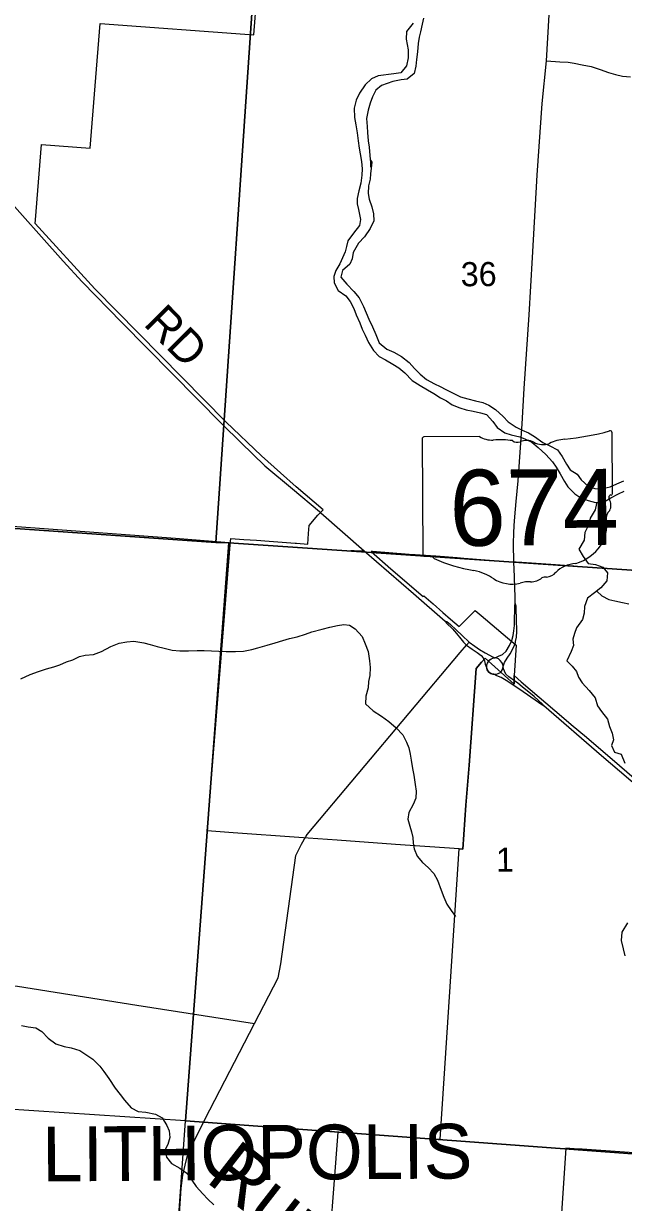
# Model space of a CAD drawing. Extents: x 114843 to 284848, y 317643 to 566895.
# Drawn here: x 249111 to 254601, y 331087 to 341883 of the extents above; entities that cross this region are included whole.
import ezdxf

# ---------------------------------------------------------------- set-up
doc = ezdxf.new("R2010")
doc.units = 0
for name, color, linetype in [('GM_X_City_Street', 7, 'Continuous'), ('GM_X_Corporation', 7, 'Continuous'), ('GM_X_Corporation_Text', 7, 'Continuous'), ('GM_X_County_Road', 7, 'Continuous'), ('GM_X_County_Road_Text', 7, 'Continuous'), ('GM_X_Minor_River', 7, 'Continuous'), ('GM_X_Minor_River_Text', 7, 'Continuous'), ('GM_X_Section', 7, 'Continuous'), ('GM_X_Section_Text', 7, 'Continuous'), ('GM_X_State_Location', 7, 'Continuous'), ('GM_X_State_Route', 7, 'Continuous'), ('GM_X_State_Shield', 7, 'Continuous'), ('GM_X_Township_Road', 7, 'Continuous')]:
    doc.layers.add(name, color=color, linetype=linetype)

msp = doc.modelspace()

# ---------------------------------------------------------------- linework, layer by layer
at = {"layer": 'GM_X_City_Street'}
msp.add_lwpolyline([(253897, 341542), (254019, 341533), (254096, 341529), (254149, 341522), (254224, 341507), (254305, 341490), (254388, 341462), (254466, 341435), (254528, 341417), (254592, 341403), (254666, 341396)], dxfattribs=at)
at = {"layer": 'GM_X_Corporation'}
for points in [[(256278, 336754), (254479, 336888), (254207, 336909), (254146, 336913), (253979, 336925), (253670, 336948), (253620, 336951), (253572, 336952), (253336, 336970), (253140, 336985), (253081, 336989), (252883, 337004), (252694, 337018), (252640, 337022), (252306, 337047), (252291, 337048), (252473, 336891), (252767, 336635), (252774, 336643), (252860, 336568), (252948, 336490), (253020, 336427), (253099, 336362), (253243, 336509), (253298, 336463), (253540, 336257), (253619, 336191), (253601, 335913), (253601, 335833), (253335, 336071), (253301, 336034), (253254, 335977), (253188, 335091), (253160, 334725), (253130, 334322), (253099, 334324), (252515, 334366), (251980, 334404), (251717, 334423), (251630, 334429), (251028, 334472), (250792, 334489), (250809, 334708), (250947, 336417), (251003, 337109), (251008, 337168), (251127, 337159), (251242, 337151), (251359, 337142), (251478, 337133), (251596, 337125), (251610, 337124), (251712, 337116), (251719, 337214), (251724, 337285), (251805, 337380), (251811, 337387), (251852, 337429), (251607, 337642), (251461, 337768), (251404, 337820), (251346, 337872), (251289, 337925), (250962, 338236), (249764, 339455), (249218, 340051), (249220, 340086), (249276, 340777), (249720, 340742), (249811, 341884), (251218, 341781), (251252, 342212)], [(251882, 330331), (251991, 331731), (252645, 331685), (252925, 331665), (252961, 332223), (253099, 334324), (253130, 334322), (253160, 334725), (253188, 335091), (253254, 335977), (253301, 336034), (253335, 336071), (253601, 335833), (253601, 335913), (253666, 335856), (254057, 335521), (254123, 335465), (254262, 335347), (254564, 335088), (254767, 334914)], [(254957, 331521), (254224, 331573), (254151, 331578), (254074, 331584), (253951, 329748)]]:
    msp.add_lwpolyline(points, dxfattribs=at)
at = {"layer": 'GM_X_County_Road'}
for points in [[(246341, 343175), (246414, 343100), (246680, 342829), (247117, 342376), (247575, 341871), (248070, 341291), (248643, 340646), (248902, 340348), (249472, 339706), (249647, 339517), (250010, 339146), (250928, 338213), (251100, 338047), (251319, 337832), (251573, 337622), (251819, 337414), (251831, 337403)], [(245977, 337503), (250502, 337171), (251029, 337129)], [(251831, 337403), (252229, 337053), (252681, 336664), (252971, 336410)], [(251029, 337129), (251201, 337116), (252078, 337054), (252107, 337056), (252137, 337057), (252229, 337053)], [(252971, 336410), (252983, 336392), (253036, 336339), (253073, 336298), (253114, 336248), (253139, 336219), (253166, 336191), (253216, 336154), (253264, 336122)], [(252971, 336410), (252985, 336407), (253017, 336379), (253070, 336332), (253126, 336280), (253190, 336218), (253241, 336180), (253283, 336152), (253335, 336120), (253376, 336099), (253404, 336085), (253426, 336075)], [(251698, 334442), (251706, 334456), (253107, 336124), (253166, 336191), (253190, 336218)], [(253264, 336122), (253299, 336096), (253316, 336074), (253329, 336046), (253335, 336015), (253344, 335993), (253352, 335979)], [(253502, 335996), (253496, 336016), (253487, 336033), (253474, 336050), (253457, 336064), (253444, 336070), (253426, 336075)], [(253352, 335979), (253354, 335963), (253369, 335944), (253388, 335930), (253406, 335925), (253415, 335924)], [(253415, 335924), (253439, 335925), (253456, 335931), (253475, 335941), (253485, 335953), (253493, 335967), (253498, 335982), (253502, 335996)], [(250817, 331935), (251223, 332726), (251441, 333145), (251464, 333273), (251603, 334264), (251654, 334369), (251695, 334437), (251698, 334442)], [(250500, 330420), (250553, 331216), (250568, 331336), (250589, 331428), (250608, 331505), (250669, 331646), (250817, 331935)]]:
    msp.add_lwpolyline(points, dxfattribs=at)
at = {"layer": 'GM_X_Minor_River'}
for points in [[(252677, 341886), (252615, 341812), (252612, 341742), (252622, 341692), (252630, 341642), (252630, 341570), (252615, 341495), (252565, 341433), (252501, 341423), (252357, 341406), (252294, 341376), (252238, 341323), (252184, 341247), (252155, 341183), (252137, 341108), (252141, 341024), (252152, 340956), (252164, 340882), (252172, 340808), (252181, 340742), (252191, 340690), (252203, 340620), (252209, 340554), (252208, 340496), (252198, 340422), (252178, 340352), (252163, 340282), (252163, 340232), (252175, 340180), (252196, 340090), (252186, 340034), (252132, 339965), (252079, 339893), (252067, 339843), (252053, 339793), (252031, 339738), (252004, 339682), (251968, 339622), (251950, 339566), (251955, 339508), (251989, 339440), (252059, 339390), (252101, 339338), (252134, 339275), (252156, 339215), (252188, 339143), (252210, 339085), (252237, 339031), (252269, 338961), (252315, 338889), (252365, 338835), (252423, 338804), (252492, 338764), (252546, 338730), (252600, 338686), (252668, 338613), (252740, 338569), (252808, 338529), (252866, 338494), (252927, 338456), (252983, 338428), (253035, 338392)], [(252771, 341933), (252759, 341879), (252743, 341808), (252731, 341758), (252724, 341702), (252716, 341626), (252708, 341554), (252701, 341492), (252685, 341426), (252621, 341373), (252567, 341367), (252490, 341353), (252438, 341336), (252388, 341316), (252336, 341274), (252304, 341213), (252283, 341153), (252265, 341089), (252249, 341015), (252256, 340941), (252260, 340885), (252266, 340809), (252273, 340753), (252281, 340675), (252287, 340611), (252287, 340568)], [(252285, 340633), (252299, 340613), (252291, 340559), (252286, 340507), (252282, 340457), (252268, 340396), (252264, 340328), (252275, 340274), (252297, 340204), (252315, 340142), (252316, 340076), (252284, 340008), (252230, 339930), (252177, 339871), (252129, 339787), (252119, 339729), (252098, 339679), (252030, 339622), (252016, 339562), (252069, 339496), (252133, 339431), (252181, 339371), (252221, 339291), (252248, 339235), (252270, 339177), (252306, 339107), (252334, 339037), (252367, 338959), (252435, 338902), (252501, 338874), (252571, 338834), (252641, 338779), (252690, 338725), (252742, 338671), (252798, 338625), (252872, 338584), (252924, 338560), (252976, 338532), (253048, 338495), (253110, 338465), (253176, 338447), (253246, 338429), (253314, 338414), (253369, 338388), (253429, 338350), (253501, 338285), (253547, 338235), (253619, 338187), (253675, 338161), (253731, 338134), (253787, 338100), (253864, 338048), (253928, 338017), (253998, 337979), (254042, 337917), (254080, 337847), (254113, 337795), (254179, 337756), (254215, 337706), (254279, 337648), (254341, 337624), (254397, 337623), (254479, 337641), (254541, 337667), (254605, 337696)], [(253035, 338392), (253103, 338363), (253161, 338347), (253225, 338333), (253293, 338318), (253349, 338302), (253407, 338240), (253445, 338184), (253516, 338135), (253574, 338117), (253652, 338097), (253706, 338078), (253762, 338050), (253822, 338002), (253890, 337938), (253952, 337871), (253987, 337821), (254023, 337759), (254061, 337689), (254093, 337639), (254158, 337575), (254210, 337540), (254278, 337516), (254346, 337496), (254420, 337501), (254487, 337539), (254557, 337577), (254609, 337602)], [(254355, 337497), (254356, 337488), (254342, 337430), (254296, 337354), (254281, 337290), (254249, 337223), (254241, 337151), (254192, 337069), (254232, 337001), (254278, 336939), (254346, 336930), (254414, 336906), (254457, 336854), (254451, 336780), (254395, 336714), (254338, 336671), (254274, 336621), (254244, 336543), (254243, 336483), (254227, 336426), (254171, 336350), (254152, 336296), (254138, 336246), (254144, 336186), (254122, 336132), (254083, 336047), (254131, 335997), (254171, 335948), (254191, 335896), (254224, 335844), (254288, 335774), (254342, 335708), (254364, 335636), (254401, 335582), (254457, 335513), (254473, 335445), (254497, 335385), (254512, 335323), (254492, 335272), (254520, 335209), (254580, 335193), (254613, 335111)], [(254357, 336686), (254404, 336642), (254468, 336610), (254524, 336596), (254594, 336581), (254650, 336569)], [(249086, 335883), (249172, 335921), (249246, 335949), (249321, 335974), (249389, 335992), (249441, 336009), (249505, 336037), (249561, 336057), (249623, 336086), (249675, 336100), (249752, 336104), (249824, 336131), (249908, 336177), (249986, 336208), (250056, 336222), (250120, 336226), (250212, 336211), (250268, 336195), (250332, 336178), (250396, 336162), (250470, 336144), (250542, 336137), (250619, 336137), (250699, 336141), (250765, 336142), (250831, 336138), (250899, 336136), (250965, 336133), (251051, 336131), (251125, 336134), (251201, 336150), (251255, 336166), (251339, 336191), (251414, 336211), (251484, 336234), (251546, 336252), (251614, 336268), (251692, 336291), (251750, 336311), (251843, 336336), (251913, 336354), (251983, 336370), (252041, 336381), (252093, 336375), (252147, 336341), (252209, 336270), (252238, 336202), (252266, 336132), (252278, 336048)], [(252278, 336048), (252283, 335986), (252279, 335914), (252269, 335859), (252264, 335799), (252244, 335723), (252240, 335653), (252312, 335589), (252387, 335540), (252453, 335492), (252521, 335434), (252581, 335368), (252616, 335301), (252636, 335249), (252650, 335193), (252658, 335137), (252671, 335061), (252683, 334999), (252695, 334915), (252704, 334852), (252702, 334790), (252678, 334732), (252637, 334658), (252627, 334598), (252645, 334532), (252663, 334482), (252674, 334428), (252678, 334378), (252686, 334326), (252712, 334258), (252761, 334200), (252813, 334154), (252867, 334100), (252901, 334039), (252932, 333947), (252958, 333881), (252986, 333817), (253026, 333759), (253063, 333705)], [(254639, 333647), (254586, 333561), (254582, 333485), (254599, 333409), (254615, 333345)], [(249091, 332707), (249153, 332695), (249223, 332685), (249279, 332651), (249335, 332592), (249405, 332538), (249483, 332514), (249547, 332501), (249625, 332477), (249691, 332435), (249746, 332398), (249808, 332336), (249846, 332286), (249892, 332222), (249949, 332134), (249995, 332075), (250033, 332023), (250095, 331953), (250161, 331919), (250231, 331912), (250317, 331896), (250378, 331862), (250422, 331792), (250444, 331741), (250450, 331680), (250431, 331616), (250405, 331564), (250419, 331500), (250465, 331442), (250540, 331399), (250604, 331355), (250650, 331291), (250690, 331233), (250750, 331165), (250797, 331116), (250851, 331064)]]:
    msp.add_lwpolyline(points, dxfattribs=at)
at = {"layer": 'GM_X_Section'}
for points in [[(245891, 342939), (251239, 342563), (250870, 337131), (245711, 337490), (245535, 337501)], [(251239, 342563), (256651, 342184), (256294, 336768), (250988, 337128), (250870, 337131)], [(245711, 337490), (250870, 337131), (250988, 337128), (250594, 331833), (245315, 332181)], [(250988, 337128), (256294, 336768), (255948, 331823), (255923, 331439), (250594, 331833)], [(250594, 331833), (255923, 331439), (255580, 326451), (255562, 326163), (250218, 326518)]]:
    msp.add_lwpolyline(points, close=True, dxfattribs=at)
at = {"layer": 'GM_X_State_Route'}
for points in [[(253599, 336945), (253596, 337126), (253599, 337215), (253602, 337285), (253607, 337367), (253619, 337506), (253637, 337696), (253673, 338219), (253693, 338542), (253739, 339215), (253768, 339741), (253813, 340494), (253858, 341152), (253897, 341542), (253933, 342176), (253959, 342473), (253989, 342855), (254045, 343512), (254054, 343638), (254094, 344091)], [(253611, 336576), (253609, 336631), (253601, 336897), (253599, 336940), (253599, 336945)], [(253352, 335979), (253350, 335993), (253351, 336009), (253356, 336027), (253365, 336042), (253379, 336057), (253391, 336066), (253407, 336072), (253426, 336075), (253459, 336089), (253495, 336105), (253528, 336136), (253559, 336186), (253580, 336233), (253591, 336278), (253597, 336322), (253603, 336371), (253605, 336421), (253606, 336517), (253607, 336550), (253611, 336576)], [(253614, 336224), (253623, 336263), (253627, 336316), (253623, 336431), (253621, 336520), (253619, 336548), (253611, 336576)], [(253502, 335996), (253512, 336031), (253536, 336070), (253564, 336112), (253597, 336174), (253612, 336215), (253614, 336224)], [(253415, 335924), (253406, 335925), (253388, 335930), (253369, 335944), (253354, 335963), (253352, 335979)], [(253873, 335634), (253853, 335643), (253795, 335686), (253683, 335762), (253615, 335808), (253529, 335866), (253483, 335893), (253444, 335911), (253415, 335924)], [(253634, 335841), (253604, 335863), (253551, 335901), (253526, 335925), (253513, 335953), (253505, 335973), (253502, 335996)], [(253873, 335634), (253862, 335650), (253785, 335719), (253676, 335809), (253634, 335841)], [(256094, 333693), (255770, 334002), (255544, 334205), (255364, 334356), (255351, 334368), (254401, 335178), (253873, 335634)]]:
    msp.add_lwpolyline(points, dxfattribs=at)
at = {"layer": 'GM_X_State_Shield'}
for p, q in [((252758, 338079), (252765, 337022)), ((253284, 338101), (252775, 338097)), ((254502, 337583), (254498, 338136)), ((254501, 337583), (254502, 337583))]:
    msp.add_line(p, q, dxfattribs=at)
for centre, major_axis, ratio, start_param, end_param in [((252778, 338081), (20.2, 0.1), 0.8, 1.712693, 3.28349), ((253405, 338225), (196, 1), 0.8, 4.042523, 4.731795), ((253475, 337509), (702, 5), 0.8, 1.404758, 1.657859), ((253630, 338093), (56.4, 0.4), 0.8, 3.836095, 5.185415), ((253714, 337972), (117, 1), 0.8, 0.950623, 2.079405), ((254116, 337784), (371, 3), 0.8, 1.699011, 2.107814), ((253867, 339546), (1846, 13), 0.800001, 4.814394, 5.042369), ((254478, 338138), (19.4, 0.1), 0.8, 6.141152, 7.989035), ((253864, 338140), (141, 1), 0.8, 4.081561, 5.145723), ((254497, 337543), (30, 0.2), 0.8, 1.883978, 3.671073), ((254307, 337471), (180, 1), 0.8, 5.934695, 6.695948), ((254481, 337581), (20.7, 0.1), 0.8, 5.05454, 6.418171), ((254573, 337352), (131, 1), 0.8, 2.387724, 3.262537), ((253987, 337278), (462, 3), 0.8, 5.101753, 6.440018), ((252785, 337020), (20.3, 0.1), 0.8, 3.00124, 4.508301), ((252788, 337128), (155, 1), 0.8, 4.665946, 4.897461), ((252821, 336962), (56, 0.4), 0.8, 0.519207, 1.627899), ((253520, 337916), (1333, 10), 0.8, 4.195996, 4.488959), ((253133, 336550), (417, 3), 0.8, 0.823519, 1.323588), ((254186, 336736), (253, 2), 0.8, 1.647645, 2.488434), ((253581, 336962), (265, 2), 0.8, 4.026481, 4.996735), ((253737, 336598), (217, 2), 0.8, 1.495662, 1.94098), ((253754, 336884), (141, 1), 0.8, 4.691044, 5.507374), ((253882, 336783), (39.7, 0.3), 0.8, 1.147584, 2.315152), ((253864, 336928), (149, 1), 0.8, 4.937069, 5.64225)]:
    msp.add_ellipse(centre, major_axis=major_axis, ratio=ratio, start_param=start_param, end_param=end_param, dxfattribs=at)
at = {"layer": 'GM_X_Township_Road'}
msp.add_lwpolyline([(242715, 333489), (245397, 333463), (246329, 333459), (246596, 333458), (247251, 333516), (247352, 333521), (247419, 333516), (247481, 333506), (247556, 333471), (247669, 333401), (247973, 333179), (248032, 333147), (248107, 333122), (248231, 333107), (248523, 333086), (248772, 333096), (248886, 333089), (249054, 333067), (250147, 332893), (251223, 332726)], dxfattribs=at)

# ---------------------------------------------------------------- texts
at = {"layer": 'GM_X_Corporation_Text'}
for p in [(249282, 331280), (249282, 331278)]:
    msp.add_text('LITHOPOLIS', height=500, rotation=0.4142, dxfattribs=at).set_placement(p)
at = {"layer": 'GM_X_County_Road_Text'}
msp.add_text('RD', height=300, rotation=314.7146, dxfattribs=at).set_placement((250199, 339125))
at = {"layer": 'GM_X_Minor_River_Text'}
msp.add_text('Run', height=500.1, rotation=322.1274, dxfattribs=at).set_placement((250768, 331283))
at = {"layer": 'GM_X_Section_Text'}
for s, rotation, p in [('36', 0.4144, (253113, 339477)), ('1', 0.4143, (253436, 334115))]:
    msp.add_text(s, height=221, rotation=rotation, dxfattribs=at).set_placement(p)
at = {"layer": 'GM_X_State_Location'}
for s, p in [('674', (253260, 337411)), ('s', (253613, 337487)), ('r', (253613, 337487))]:
    msp.add_text(s, height=1, rotation=0.4143, dxfattribs=at).set_placement(p)
at = {"layer": 'GM_X_State_Shield'}
msp.add_text('674', height=696.2, rotation=0.4143, dxfattribs=at).set_placement((253010, 337099))

doc.saveas('drawing.dxf')
